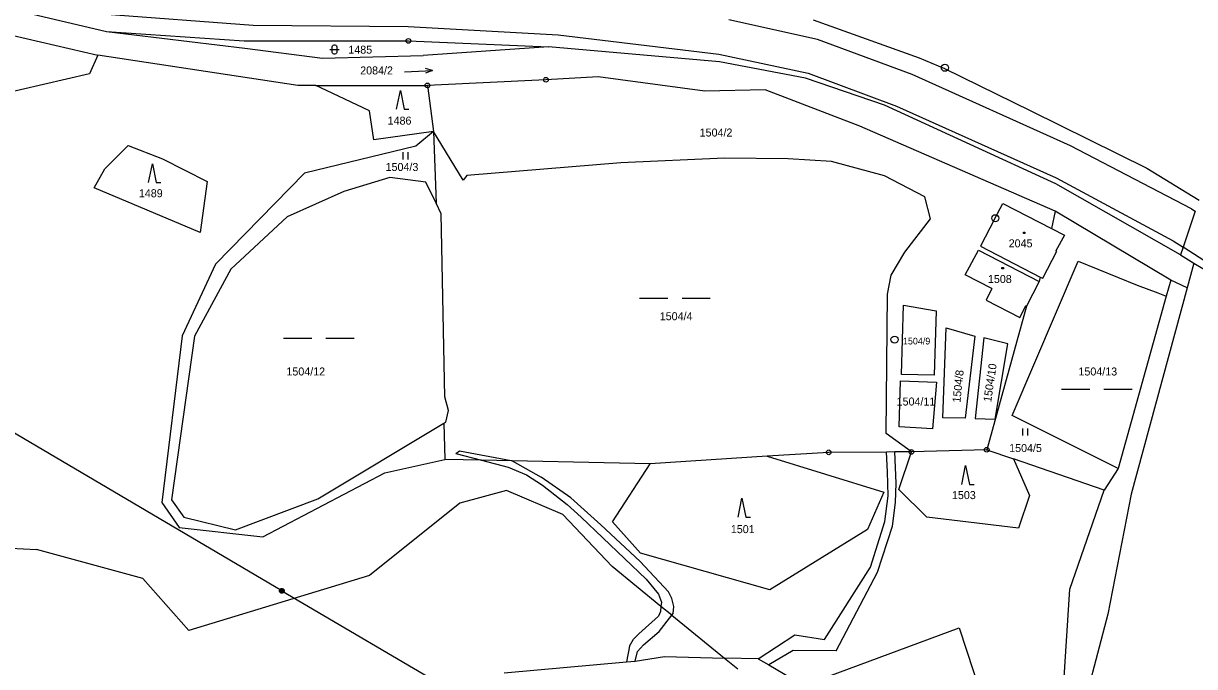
# Model space of a CAD drawing. Extents: x -795483 to -789093, y -1112258 to -1108741.
# Drawn here: x -792291.7 to -792042.9, y -1110850.1 to -1110713.5 of the extents above; entities that cross this region are included whole.
import ezdxf

# ---------------------------------------------------------------- set-up
doc = ezdxf.new("R2010")
doc.units = 0
for name, color, linetype in [('Vrstva 1', 7, 'Continuous'), ('Vrstva 12', 7, 'Continuous'), ('Vrstva 14', 7, 'Continuous'), ('Vrstva 15', 7, 'Continuous'), ('Vrstva 2', 7, 'Continuous'), ('Vrstva 23', 7, 'Continuous'), ('Vrstva 25', 7, 'Continuous'), ('Vrstva 26', 7, 'Continuous'), ('Vrstva 28', 7, 'Continuous')]:
    doc.layers.add(name, color=color, linetype=linetype)

msp = doc.modelspace()

# ---------------------------------------------------------------- linework, layer by layer
at = {"layer": 'Vrstva 1'}
for p, q in [((-792302.25, -1110708.57), (-792274.02, -1110715.25)), ((-792123.92, -1110712.72), (-792101.44, -1110720.8)), ((-792304.48, -1110713.59), (-792275.84, -1110720.29)), ((-792274.02, -1110715.25), (-792244.78, -1110717.24)), ((-792274.02, -1110715.25), (-792244.67, -1110718.75)), ((-792244.78, -1110717.24), (-792209.9, -1110717.22)), ((-792209.9, -1110717.22), (-792180.14, -1110718.52)), ((-792275.84, -1110720.29), (-792277.61, -1110724.23)), ((-792233.41, -1110726.67), (-792275.84, -1110720.29)), ((-792244.67, -1110718.75), (-792228.16, -1110720.93)), ((-792228.16, -1110720.93), (-792206.75, -1110720.36)), ((-792180.14, -1110718.52), (-792206.75, -1110720.36)), ((-792143.82, -1110721.66), (-792180.14, -1110718.52)), ((-792125.57, -1110725.17), (-792143.82, -1110721.66)), ((-792101.44, -1110720.8), (-792096.04, -1110723.1)), ((-792096.04, -1110723.1), (-792077.69, -1110732.06)), ((-792277.61, -1110724.23), (-792302.49, -1110730.01)), ((-792180.7, -1110725.49), (-792205.86, -1110726.69)), ((-792169.59, -1110724.85), (-792180.7, -1110725.49)), ((-792146.95, -1110727.88), (-792169.59, -1110724.85)), ((-792108.77, -1110730.91), (-792125.57, -1110725.17)), ((-792229.55, -1110726.67), (-792233.41, -1110726.67)), ((-792229.55, -1110726.67), (-792205.86, -1110726.69)), ((-792227.28, -1110727.75), (-792229.55, -1110726.67)), ((-792218.18, -1110732.06), (-792227.28, -1110727.75)), ((-792205.86, -1110726.69), (-792204.56, -1110736.46)), ((-792134.15, -1110727.64), (-792146.95, -1110727.88)), ((-792114.02, -1110735.37), (-792134.15, -1110727.64)), ((-792217.26, -1110738.21), (-792218.18, -1110732.06)), ((-792072.41, -1110747.57), (-792108.77, -1110730.91)), ((-792077.69, -1110732.06), (-792053.04, -1110744.23)), ((-792072.5, -1110753.41), (-792114.02, -1110735.37)), ((-792204.56, -1110736.46), (-792217.26, -1110738.21)), ((-792204.56, -1110736.46), (-792208.33, -1110739.57)), ((-792204.56, -1110736.46), (-792204.03, -1110751.71)), ((-792198.25, -1110746.78), (-792204.56, -1110736.46)), ((-792274.41, -1110744.38), (-792269.43, -1110739.47)), ((-792269.43, -1110739.47), (-792262.12, -1110742.24)), ((-792208.33, -1110739.57), (-792231.95, -1110745.34)), ((-792262.12, -1110742.24), (-792252.61, -1110747.12)), ((-792164.75, -1110743.12), (-792197.49, -1110745.78)), ((-792142.78, -1110742.12), (-792164.75, -1110743.12)), ((-792129.2, -1110742.28), (-792142.78, -1110742.12)), ((-792120.05, -1110742.86), (-792129.2, -1110742.28)), ((-792108.77, -1110745.86), (-792120.05, -1110742.86)), ((-792276.67, -1110748.44), (-792274.41, -1110744.38)), ((-792231.95, -1110745.34), (-792250.86, -1110764.63)), ((-792053.04, -1110744.23), (-792041.96, -1110751.02)), ((-792252.61, -1110747.12), (-792254.13, -1110757.93)), ((-792213.82, -1110746.26), (-792223.6, -1110749.22)), ((-792206.22, -1110747.2), (-792213.82, -1110746.26)), ((-792204.03, -1110751.71), (-792206.22, -1110747.2)), ((-792197.49, -1110745.78), (-792198.25, -1110746.78)), ((-792100.2, -1110750.32), (-792108.77, -1110745.86)), ((-792045.92, -1110762.65), (-792072.41, -1110747.57)), ((-792254.13, -1110757.93), (-792276.67, -1110748.44)), ((-792223.6, -1110749.22), (-792235.64, -1110754.58)), ((-792098.97, -1110754.99), (-792100.2, -1110750.32)), ((-792085.42, -1110755.08), (-792083.6, -1110751.77)), ((-792083.6, -1110751.77), (-792073.33, -1110757.07)), ((-792235.64, -1110754.58), (-792247.59, -1110765.73)), ((-792104.46, -1110762.1), (-792098.97, -1110754.99)), ((-792072.5, -1110753.41), (-792073.33, -1110757.07)), ((-792047.98, -1110768.02), (-792072.5, -1110753.41)), ((-792042.78, -1110753.42), (-792045.36, -1110761.02)), ((-792073.33, -1110757.07), (-792070.57, -1110758.49)), ((-792070.57, -1110758.49), (-792072.41, -1110761.78)), ((-792107.35, -1110766.98), (-792104.46, -1110762.1)), ((-792091.61, -1110766.89), (-792088.81, -1110761.67)), ((-792088.81, -1110761.67), (-792075.89, -1110768.34)), ((-792045.36, -1110761.02), (-792045.92, -1110762.65)), ((-792045.92, -1110762.65), (-792043.03, -1110764.41)), ((-792250.86, -1110764.63), (-792257.98, -1110779.89)), ((-792081.66, -1110796.78), (-792067.66, -1110764.03)), ((-792067.66, -1110764.03), (-792055.07, -1110769.11)), ((-792043.03, -1110764.41), (-792044.47, -1110769.7)), ((-792043.03, -1110764.41), (-792010.34, -1110784.31)), ((-792247.59, -1110765.73), (-792255.35, -1110779.9)), ((-792108.13, -1110771.04), (-792107.35, -1110766.98)), ((-792085.97, -1110769.79), (-792091.61, -1110766.89)), ((-792075.67, -1110767.38), (-792075.89, -1110768.34)), ((-792085.97, -1110769.79), (-792087.2, -1110772.29)), ((-792075.89, -1110768.34), (-792078.62, -1110773.58)), ((-792044.47, -1110769.7), (-792056.37, -1110813.49)), ((-792055.07, -1110769.11), (-792050.74, -1110770.7)), ((-792047.98, -1110768.02), (-792048.92, -1110771.41)), ((-792044.47, -1110769.7), (-792047.98, -1110768.02)), ((-792108.4, -1110800.61), (-792108.13, -1110771.04)), ((-792087.2, -1110772.29), (-792080.02, -1110775.98)), ((-792048.92, -1110771.41), (-792059.13, -1110808.04)), ((-792050.74, -1110770.7), (-792048.92, -1110771.41)), ((-792105.16, -1110788.1), (-792104.74, -1110773.38)), ((-792104.74, -1110773.38), (-792097.77, -1110774.54)), ((-792097.77, -1110774.54), (-792098.21, -1110788.18)), ((-792078.62, -1110773.58), (-792087.06, -1110804.06)), ((-792080.02, -1110775.98), (-792078.74, -1110773.52)), ((-792078.62, -1110773.58), (-792078.74, -1110773.52)), ((-792257.98, -1110779.89), (-792262.31, -1110815.26)), ((-792255.35, -1110779.9), (-792260.23, -1110814.66)), ((-792096.41, -1110797.25), (-792095.69, -1110778.19)), ((-792095.69, -1110778.19), (-792089.57, -1110779.91)), ((-792089.57, -1110779.91), (-792091.61, -1110797.34)), ((-792087.68, -1110780.29), (-792089.52, -1110797.44)), ((-792082.57, -1110781.53), (-792087.68, -1110780.29)), ((-792085.26, -1110797.54), (-792082.57, -1110781.53)), ((-792105.67, -1110799.21), (-792105.36, -1110789.42)), ((-792105.36, -1110789.42), (-792097.69, -1110789.7)), ((-792098.21, -1110788.18), (-792105.16, -1110788.1)), ((-792097.69, -1110789.7), (-792098.59, -1110799.6)), ((-792091.61, -1110797.34), (-792096.41, -1110797.25)), ((-792089.52, -1110797.44), (-792085.26, -1110797.54)), ((-792059.13, -1110808.04), (-792081.66, -1110796.78)), ((-792229.17, -1110814.44), (-792202.4, -1110798.44)), ((-792202.4, -1110798.44), (-792202.13, -1110806.1)), ((-792098.59, -1110799.6), (-792105.67, -1110799.21)), ((-792103.07, -1110804.5), (-792108.4, -1110800.61)), ((-792120.62, -1110804.6), (-792133.67, -1110805.44)), ((-792108.35, -1110804.53), (-792120.62, -1110804.6)), ((-792106.59, -1110804.52), (-792108.35, -1110804.53)), ((-792103.07, -1110804.5), (-792106.59, -1110804.52)), ((-792105.7, -1110812.5), (-792103.07, -1110804.5)), ((-792087.06, -1110804.06), (-792103.07, -1110804.5)), ((-792087.06, -1110804.06), (-792081.39, -1110806.01)), ((-792214.91, -1110808.92), (-792202.13, -1110806.1)), ((-792194.34, -1110806.28), (-792202.13, -1110806.1)), ((-792187.89, -1110806.42), (-792194.34, -1110806.28)), ((-792158.53, -1110807.05), (-792187.89, -1110806.42)), ((-792166.56, -1110819.36), (-792158.53, -1110807.05)), ((-792133.67, -1110805.44), (-792158.53, -1110807.05)), ((-792133.67, -1110805.44), (-792108.92, -1110813.09)), ((-792081.39, -1110806.01), (-792078, -1110813.8)), ((-792062.09, -1110812.66), (-792081.39, -1110806.01)), ((-792240.82, -1110822.57), (-792214.91, -1110808.92)), ((-792059.13, -1110808.04), (-792062.09, -1110812.66)), ((-792189.05, -1110812.67), (-792199.01, -1110815.38)), ((-792177.1, -1110817.79), (-792189.05, -1110812.67)), ((-792099.75, -1110818.35), (-792105.7, -1110812.5)), ((-792069.42, -1110833.69), (-792062.09, -1110812.66)), ((-792262.31, -1110815.26), (-792258.56, -1110820.54)), ((-792260.23, -1110814.66), (-792257.63, -1110818.4)), ((-792246.65, -1110821.03), (-792229.17, -1110814.44)), ((-792108.92, -1110813.09), (-792112.41, -1110820.98)), ((-792078, -1110813.8), (-792080.28, -1110820.68)), ((-792056.37, -1110813.49), (-792061.32, -1110838.95)), ((-792199.01, -1110815.38), (-792218.19, -1110830.78)), ((-792257.63, -1110818.4), (-792246.65, -1110821.03)), ((-792166.62, -1110828.82), (-792177.1, -1110817.79)), ((-792160.58, -1110826.04), (-792166.56, -1110819.36)), ((-792080.28, -1110820.68), (-792099.75, -1110818.35)), ((-792258.56, -1110820.54), (-792240.82, -1110822.57)), ((-792112.41, -1110820.98), (-792133.11, -1110833.82)), ((-792315.15, -1110823.83), (-792288.9, -1110825.23)), ((-792266.34, -1110831.42), (-792288.9, -1110825.23)), ((-792133.11, -1110833.82), (-792160.58, -1110826.04)), ((-792156.25, -1110837.33), (-792166.62, -1110828.82)), ((-792256.52, -1110842.45), (-792266.34, -1110831.42)), ((-792218.19, -1110830.78), (-792256.52, -1110842.45)), ((-792070.92, -1110857.78), (-792069.42, -1110833.69)), ((-792153.96, -1110839.21), (-792156.25, -1110837.33)), ((-792153.96, -1110839.21), (-792142.74, -1110848.28)), ((-792061.32, -1110838.95), (-792070.3, -1110873.2)), ((-792120.58, -1110852.16), (-792092.91, -1110841.86)), ((-792092.91, -1110841.86), (-792085.51, -1110864.27)), ((-792142.74, -1110848.28), (-792139.95, -1110850.55))]:
    msp.add_line(p, q, dxfattribs=at)
for points in [[(-792202.4, -1110798.44), (-792201.96, -1110798.18), (-792201.39, -1110795.69), (-792202.17, -1110792.81), (-792202.93, -1110753.97), (-792204.03, -1110751.71)], [(-792085.42, -1110755.08), (-792088.38, -1110760.82), (-792075.67, -1110767.38)], [(-792075.67, -1110767.38), (-792075.16, -1110767.64), (-792072.19, -1110761.89), (-792072.41, -1110761.78)]]:
    msp.add_lwpolyline(points, dxfattribs=at)
at = {"layer": 'Vrstva 12'}
for q in [(-792333.8, -1110776.79), (-792140.13, -1110890.61)]:
    msp.add_line((-792236.8, -1110834.02), q, dxfattribs=at)
at = {"layer": 'Vrstva 2'}
for p, q in [((-792274.94, -1110711.46), (-792242.84, -1110713.89)), ((-792122.98, -1110716.95), (-792141.82, -1110712.78)), ((-792242.84, -1110713.89), (-792209.92, -1110714.19)), ((-792209.92, -1110714.19), (-792178.12, -1110715.97)), ((-792178.12, -1110715.97), (-792143.96, -1110720.07)), ((-792102.87, -1110724.34), (-792122.98, -1110716.95)), ((-792143.96, -1110720.07), (-792124.95, -1110724.08)), ((-792124.95, -1110724.08), (-792106.22, -1110731.07)), ((-792069.29, -1110739.48), (-792102.87, -1110724.34)), ((-792106.22, -1110731.07), (-792072.32, -1110746.3)), ((-792043.57, -1110752.91), (-792069.29, -1110739.48)), ((-792072.32, -1110746.3), (-792047.45, -1110759.66)), ((-792043.57, -1110752.91), (-792042.78, -1110753.42)), ((-792047.45, -1110759.66), (-792045.36, -1110761.02)), ((-792032.26, -1110769.56), (-792045.36, -1110761.02)), ((-792199.82, -1110804.84), (-792199.04, -1110804.25)), ((-792199.82, -1110804.84), (-792194.34, -1110806.28)), ((-792199.04, -1110804.25), (-792188.07, -1110806.32)), ((-792108.13, -1110808.73), (-792108.35, -1110804.53)), ((-792106.29, -1110811.18), (-792106.59, -1110804.52)), ((-792194.34, -1110806.28), (-792188.74, -1110807.75)), ((-792188.74, -1110807.75), (-792184.79, -1110809.4)), ((-792188.07, -1110806.32), (-792187.89, -1110806.42)), ((-792187.89, -1110806.42), (-792181.67, -1110809.86)), ((-792184.79, -1110809.4), (-792181.42, -1110811.55)), ((-792175.4, -1110814.27), (-792181.67, -1110809.86)), ((-792107.98, -1110813.86), (-792108.13, -1110808.73)), ((-792181.42, -1110811.55), (-792176.21, -1110815.68)), ((-792106.45, -1110815.24), (-792106.29, -1110811.18)), ((-792175.4, -1110814.27), (-792169.01, -1110820.01)), ((-792108.68, -1110819.27), (-792107.98, -1110813.86)), ((-792107.06, -1110820.3), (-792106.45, -1110815.24)), ((-792176.21, -1110815.68), (-792173.19, -1110818.35)), ((-792173.19, -1110818.35), (-792159.36, -1110831.54)), ((-792169.01, -1110820.01), (-792160.66, -1110827.81)), ((-792111.77, -1110829.02), (-792108.68, -1110819.27)), ((-792110.28, -1110830.04), (-792107.06, -1110820.3)), ((-792154.68, -1110834.25), (-792160.66, -1110827.81)), ((-792121.52, -1110844.37), (-792111.77, -1110829.02)), ((-792119.06, -1110846.73), (-792110.28, -1110830.04)), ((-792159.36, -1110831.54), (-792156.79, -1110834.72)), ((-792156.79, -1110834.72), (-792156.14, -1110836.41)), ((-792153.91, -1110835.67), (-792154.68, -1110834.25)), ((-792156.25, -1110837.33), (-792156.37, -1110838.4)), ((-792156.14, -1110836.41), (-792156.25, -1110837.33)), ((-792153.53, -1110837.36), (-792153.91, -1110835.67)), ((-792153.68, -1110838.85), (-792153.53, -1110837.36)), ((-792156.79, -1110839.4), (-792160.92, -1110843.14)), ((-792156.37, -1110838.4), (-792156.79, -1110839.4)), ((-792156.63, -1110842.68), (-792153.96, -1110839.21)), ((-792153.96, -1110839.21), (-792153.68, -1110838.85)), ((-792162.93, -1110845.75), (-792162.11, -1110844.26)), ((-792160.92, -1110843.14), (-792162.11, -1110844.26)), ((-792159.98, -1110845.48), (-792156.63, -1110842.68)), ((-792135.64, -1110848.47), (-792127.8, -1110843.32)), ((-792127.8, -1110843.32), (-792121.52, -1110844.37)), ((-792162.93, -1110845.75), (-792163.57, -1110849.09)), ((-792161.76, -1110848.92), (-792161.26, -1110846.89)), ((-792161.26, -1110846.89), (-792159.98, -1110845.48)), ((-792128.17, -1110846.68), (-792133.33, -1110849.7)), ((-792119.06, -1110846.73), (-792128.17, -1110846.68)), ((-792189.56, -1110851.45), (-792163.57, -1110849.09)), ((-792163.57, -1110849.09), (-792161.76, -1110848.92)), ((-792161.76, -1110848.92), (-792155.52, -1110847.94)), ((-792155.52, -1110847.94), (-792142.74, -1110848.28)), ((-792135.64, -1110848.47), (-792142.74, -1110848.28)), ((-792135.64, -1110848.47), (-792133.33, -1110849.7)), ((-792133.33, -1110849.7), (-792125.87, -1110854.13))]:
    msp.add_line(p, q, dxfattribs=at)
at = {"layer": 'Vrstva 23'}
for p, q in [((-792226, -1110718.26), (-792225.9, -1110718.16)), ((-792225.9, -1110718.16), (-792225.7, -1110718.06)), ((-792225.7, -1110718.06), (-792225.5, -1110718.06)), ((-792225.5, -1110718.06), (-792225.3, -1110718.16)), ((-792225.3, -1110718.16), (-792225.2, -1110718.26)), ((-792226.6, -1110719.06), (-792224.6, -1110719.06)), ((-792226.1, -1110718.46), (-792226, -1110718.26)), ((-792226.1, -1110719.66), (-792226.1, -1110718.46)), ((-792226, -1110719.86), (-792226.1, -1110719.66)), ((-792225.9, -1110719.96), (-792226, -1110719.86)), ((-792225.7, -1110720.06), (-792225.9, -1110719.96)), ((-792225.5, -1110720.06), (-792225.7, -1110720.06)), ((-792225.3, -1110719.96), (-792225.5, -1110720.06)), ((-792225.2, -1110719.86), (-792225.3, -1110719.96)), ((-792225.2, -1110718.26), (-792225.1, -1110718.46)), ((-792225.1, -1110719.66), (-792225.2, -1110719.86)), ((-792225.1, -1110718.46), (-792225.1, -1110719.66)), ((-792204.76, -1110723.54), (-792206.28, -1110723.11)), ((-792210.76, -1110723.8), (-792204.76, -1110723.54)), ((-792204.76, -1110723.54), (-792206.24, -1110724.11)), ((-792212.4, -1110731.75), (-792211.6, -1110727.75)), ((-792211.6, -1110727.75), (-792210.8, -1110731.75)), ((-792210.8, -1110731.75), (-792209.8, -1110731.75)), ((-792211.01, -1110742.38), (-792211.01, -1110740.88)), ((-792210.01, -1110740.88), (-792210.01, -1110742.38)), ((-792265.09, -1110747.33), (-792264.29, -1110743.33)), ((-792264.29, -1110743.33), (-792263.49, -1110747.33)), ((-792263.49, -1110747.33), (-792262.49, -1110747.33)), ((-792160.78, -1110771.88), (-792154.78, -1110771.88)), ((-792151.78, -1110771.88), (-792145.78, -1110771.88)), ((-792236.41, -1110780.33), (-792230.41, -1110780.33)), ((-792227.41, -1110780.33), (-792221.41, -1110780.33)), ((-792071.16, -1110791.21), (-792065.16, -1110791.21)), ((-792062.16, -1110791.21), (-792056.16, -1110791.21)), ((-792079.37, -1110801.04), (-792079.37, -1110799.54)), ((-792078.37, -1110799.54), (-792078.37, -1110801.04)), ((-792092.33, -1110811.43), (-792091.53, -1110807.43)), ((-792091.53, -1110807.43), (-792090.73, -1110811.43)), ((-792090.73, -1110811.43), (-792089.73, -1110811.43)), ((-792139.86, -1110818.36), (-792139.06, -1110814.36)), ((-792139.06, -1110814.36), (-792138.26, -1110818.36)), ((-792138.26, -1110818.36), (-792137.26, -1110818.36))]:
    msp.add_line(p, q, dxfattribs=at)
at = {"layer": 'Vrstva 25'}
for p, q in [((-792079.26, -1110757.86), (-792078.96, -1110757.86)), ((-792079.26, -1110758.16), (-792079.26, -1110757.86)), ((-792078.96, -1110757.86), (-792078.96, -1110758.16)), ((-792078.96, -1110758.16), (-792079.26, -1110758.16)), ((-792083.82, -1110765.32), (-792083.52, -1110765.32)), ((-792083.82, -1110765.62), (-792083.82, -1110765.32)), ((-792083.52, -1110765.32), (-792083.52, -1110765.62)), ((-792083.52, -1110765.62), (-792083.82, -1110765.62))]:
    msp.add_line(p, q, dxfattribs=at)
at = {"layer": 'Vrstva 26'}
for p, q in [((-792237.3, -1110833.92), (-792237.2, -1110833.72)), ((-792237.3, -1110834.12), (-792237.3, -1110833.92)), ((-792237.2, -1110834.32), (-792237.3, -1110834.12)), ((-792237.2, -1110833.72), (-792237.1, -1110833.62)), ((-792237.1, -1110834.42), (-792237.2, -1110834.32)), ((-792237.1, -1110833.62), (-792236.9, -1110833.52)), ((-792237.1, -1110833.82), (-792237.1, -1110834.22)), ((-792237.1, -1110834.22), (-792236.9, -1110834.32)), ((-792236.9, -1110834.52), (-792237.1, -1110834.42)), ((-792236.9, -1110833.52), (-792236.7, -1110833.52)), ((-792236.9, -1110834.32), (-792236.9, -1110833.72)), ((-792236.9, -1110833.72), (-792236.7, -1110833.72)), ((-792236.7, -1110834.52), (-792236.9, -1110834.52)), ((-792236.7, -1110833.52), (-792236.5, -1110833.62)), ((-792236.7, -1110833.72), (-792236.7, -1110834.32)), ((-792236.7, -1110834.32), (-792236.5, -1110834.22)), ((-792236.5, -1110834.42), (-792236.7, -1110834.52)), ((-792236.5, -1110833.62), (-792236.4, -1110833.72)), ((-792236.5, -1110834.22), (-792236.5, -1110833.82)), ((-792236.4, -1110834.32), (-792236.5, -1110834.42)), ((-792236.4, -1110833.72), (-792236.3, -1110833.92)), ((-792236.3, -1110834.12), (-792236.4, -1110834.32)), ((-792236.3, -1110833.92), (-792236.3, -1110834.12))]:
    msp.add_line(p, q, dxfattribs=at)
at = {"layer": 'Vrstva 28'}
for centre, radius in [((-792209.9, -1110717.22), 0.5), ((-792209.9, -1110717.22), 0.01), ((-792095.94, -1110722.94), 0.75), ((-792095.94, -1110722.94), 0.01), ((-792180.7, -1110725.49), 0.5), ((-792180.7, -1110725.49), 0.01), ((-792205.86, -1110726.69), 0.5), ((-792205.86, -1110726.69), 0.01), ((-792085.24, -1110754.88), 0.75), ((-792085.24, -1110754.88), 0.01), ((-792106.64, -1110780.66), 0.75), ((-792106.64, -1110780.66), 0.01), ((-792120.62, -1110804.6), 0.5), ((-792120.62, -1110804.6), 0.01), ((-792103.07, -1110804.5), 0.5), ((-792103.07, -1110804.5), 0.01), ((-792087.06, -1110804.06), 0.5), ((-792087.06, -1110804.06), 0.01)]:
    msp.add_circle(centre, radius, dxfattribs=at)

# ---------------------------------------------------------------- texts
at = {"layer": 'Vrstva 14'}
for s, height, p in [('1485', 1.7, (-792222.66, -1110719.94)), ('2084/2', 1.7, (-792220.14, -1110724.35)), ('1486', 1.7, (-792214.31, -1110735.01)), ('1504/2', 1.7, (-792148.03, -1110737.54)), ('1504/3', 1.7, (-792214.74, -1110744.85)), ('1489', 1.7, (-792267.15, -1110750.43)), ('1504/4', 1.7, (-792156.51, -1110776.55)), ('1504/9', 1.42, (-792104.85, -1110781.69)), ('1504/12', 1.7, (-792235.81, -1110788.28)), ('1504/13', 1.7, (-792067.57, -1110788.28)), ('1504/11', 1.7, (-792106.19, -1110794.66)), ('1504/5', 1.7, (-792082.29, -1110804.54)), ('1503', 1.7, (-792094.44, -1110814.53)), ('1501', 1.7, (-792141.41, -1110821.76))]:
    msp.add_text(s, height=height, dxfattribs=at).set_placement(p)
for s, rotation, p in [('1504/8', 84.0561, (-792092.65, -1110794.11)), ('1504/10', 81.638, (-792086.11, -1110794))]:
    msp.add_text(s, height=1.7, rotation=rotation, dxfattribs=at).set_placement(p)
at = {"layer": 'Vrstva 15'}
for s, p in [('2045', (-792082.39, -1110761.07)), ('1508', (-792086.8, -1110768.64))]:
    msp.add_text(s, height=1.7, dxfattribs=at).set_placement(p)

doc.saveas('drawing.dxf')
